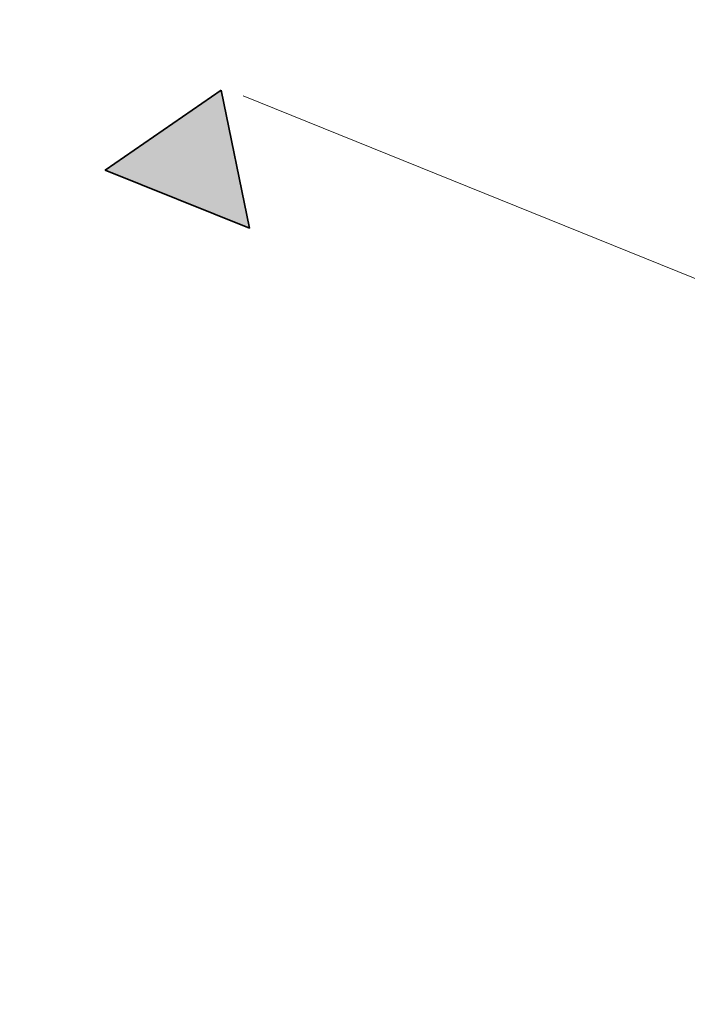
# Model space of a CAD drawing. Header units: millimetres. Extents: x -526411 to -400573, y 47353 to 130199.
# Tile 284 of 543: x -479717 to -478718, y 92060 to 93533. Entities that reach past the tile are written whole.
import ezdxf

# ---------------------------------------------------------------- set-up
doc = ezdxf.new("R2010")
doc.units = ezdxf.units.MM
for name, pattern in [('IMPORT-AI-Linetype-311 _2_', [84.433218, 56.288812, -28.144406]), ('IMPORT-AI-Linetype-317 _2_', [84.433218, 56.288812, -28.144406]), ('IMPORT-AI-Linetype-318 _2_', [84.433218, 56.288812, -28.144406]), ('IMPORT-AI-Linetype-324 _2_', [84.433218, 56.288812, -28.144406])]:
    doc.linetypes.add(name, pattern=pattern)
doc.layers.add('65_BRANDWEERSYMBOLEN', color=7, linetype='Continuous', lineweight=18)
doc.layers.add('m-pg-03_AI_dwg', color=8, linetype='Continuous', lineweight=18)

# ---------------------------------------------------------------- blocks, each defined once
blk = doc.blocks.new('m-pg-03_AI_dwg_block 8053-647021-3e Verdieping - Percelen telling LI')
at = {"layer": '65_BRANDWEERSYMBOLEN', "color": 133, "linetype": 'IMPORT-AI-Linetype-311 _2_', "flags": 128}
blk.add_lwpolyline([(-627.788, 531.695), (-400.961, 439.993), (-459.025, 296.38), (-685.853, 388.083)], close=True, dxfattribs=at)
blk = doc.blocks.new('m-pg-03_AI_dwg_block 8059-647027-3e Verdieping - Percelen telling LI')
at = {"layer": '65_BRANDWEERSYMBOLEN', "color": 133, "linetype": 'IMPORT-AI-Linetype-317 _2_', "flags": 128}
blk.add_lwpolyline([(-627.788, 531.695), (-400.961, 439.993), (-459.025, 296.38), (-685.853, 388.083)], close=True, dxfattribs=at)
blk = doc.blocks.new('m-pg-03_AI_dwg_block 8070-647037-3e Verdieping - Percelen telling LI')
at = {"layer": '65_BRANDWEERSYMBOLEN', "color": 53, "lineweight": 35}
blk.add_line((-610.021, 348.665), (-611.914, 357.966), dxfattribs=at)
at = {"layer": '65_BRANDWEERSYMBOLEN', "color": 53, "lineweight": 35, "flags": 128}
blk.add_lwpolyline([(-611.914, 357.966), (-619.732, 352.586), (-610.021, 348.665)], dxfattribs=at)
blk = doc.blocks.new('m-pg-03_AI_dwg_block 8071-647038-3e Verdieping - Percelen telling LI')
at = {"layer": '65_BRANDWEERSYMBOLEN'}
blk.add_hatch(color=10, dxfattribs=at).paths.add_polyline_path([(-610.021, 348.665), (-611.914, 357.966), (-619.732, 352.586)], flags=0)
at = {"layer": '65_BRANDWEERSYMBOLEN', "color": 133, "flags": 128}
blk.add_lwpolyline([(-611.914, 357.966), (-619.732, 352.586), (-610.021, 348.665)], close=True, dxfattribs=at)
blk = doc.blocks.new('m-pg-03_AI_dwg_block 8069-647039-3e Verdieping - Percelen telling LI')
for name in ['m-pg-03_AI_dwg_block 8070-647037-3e Verdieping - Percelen telling LI', 'm-pg-03_AI_dwg_block 8071-647038-3e Verdieping - Percelen telling LI']:
    blk.add_blockref(name, (0, 0))
blk = doc.blocks.new('m-pg-03_AI_dwg_block 8052-647076-3e Verdieping - Percelen telling LI')
for name in ['m-pg-03_AI_dwg_block 8053-647021-3e Verdieping - Percelen telling LI', 'm-pg-03_AI_dwg_block 8059-647027-3e Verdieping - Percelen telling LI', 'm-pg-03_AI_dwg_block 8069-647039-3e Verdieping - Percelen telling LI']:
    blk.add_blockref(name, (0, 0))
blk = doc.blocks.new('m-pg-03_AI_dwg_block 8109-647077-3e Verdieping - Percelen telling LI')
at = {"layer": '65_BRANDWEERSYMBOLEN', "color": 133, "linetype": 'IMPORT-AI-Linetype-318 _2_', "flags": 128}
blk.add_lwpolyline([(-627.788, 531.695), (-400.961, 439.993), (-459.025, 296.38), (-685.853, 388.083)], close=True, dxfattribs=at)
blk = doc.blocks.new('m-pg-03_AI_dwg_block 8115-647083-3e Verdieping - Percelen telling LI')
at = {"layer": '65_BRANDWEERSYMBOLEN', "color": 133, "linetype": 'IMPORT-AI-Linetype-324 _2_', "flags": 128}
blk.add_lwpolyline([(-627.788, 531.695), (-400.961, 439.993), (-459.025, 296.38), (-685.853, 388.083)], close=True, dxfattribs=at)
blk = doc.blocks.new('m-pg-03_AI_dwg_block 8126-647093-3e Verdieping - Percelen telling LI')
at = {"layer": '65_BRANDWEERSYMBOLEN', "color": 53, "lineweight": 35}
blk.add_line((-610.021, 348.665), (-611.914, 357.966), dxfattribs=at)
at = {"layer": '65_BRANDWEERSYMBOLEN', "color": 53, "lineweight": 35, "flags": 128}
blk.add_lwpolyline([(-611.914, 357.966), (-619.732, 352.586), (-610.021, 348.665)], dxfattribs=at)
blk = doc.blocks.new('m-pg-03_AI_dwg_block 8127-647094-3e Verdieping - Percelen telling LI')
at = {"layer": '65_BRANDWEERSYMBOLEN'}
blk.add_hatch(color=10, dxfattribs=at).paths.add_polyline_path([(-610.021, 348.665), (-611.914, 357.966), (-619.732, 352.586)], flags=0)
at = {"layer": '65_BRANDWEERSYMBOLEN', "color": 133, "flags": 128}
blk.add_lwpolyline([(-611.914, 357.966), (-619.732, 352.586), (-610.021, 348.665)], close=True, dxfattribs=at)
blk = doc.blocks.new('m-pg-03_AI_dwg_block 8125-647095-3e Verdieping - Percelen telling LI')
for name in ['m-pg-03_AI_dwg_block 8126-647093-3e Verdieping - Percelen telling LI', 'm-pg-03_AI_dwg_block 8127-647094-3e Verdieping - Percelen telling LI']:
    blk.add_blockref(name, (0, 0))
blk = doc.blocks.new('m-pg-03_AI_dwg_block 8108-647132-3e Verdieping - Percelen telling LI')
for name in ['m-pg-03_AI_dwg_block 8109-647077-3e Verdieping - Percelen telling LI', 'm-pg-03_AI_dwg_block 8115-647083-3e Verdieping - Percelen telling LI', 'm-pg-03_AI_dwg_block 8125-647095-3e Verdieping - Percelen telling LI']:
    blk.add_blockref(name, (0, 0))
blk = doc.blocks.new('m-pg-03_AI_dwg-638970-3e Verdieping - Percelen telling LI')
for name in ['m-pg-03_AI_dwg_block 8052-647076-3e Verdieping - Percelen telling LI', 'm-pg-03_AI_dwg_block 8108-647132-3e Verdieping - Percelen telling LI']:
    blk.add_blockref(name, (0, 0))

msp = doc.modelspace()

# ---------------------------------------------------------------- block references
at = {"layer": 'm-pg-03_AI_dwg', "color": 133, "xscale": 22.2068924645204, "yscale": 22.2068924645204, "zscale": 22.2068924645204}
msp.add_blockref('m-pg-03_AI_dwg-638970-3e Verdieping - Percelen telling LI', (-465826.5, 85478), dxfattribs=at)

doc.saveas('drawing.dxf')
